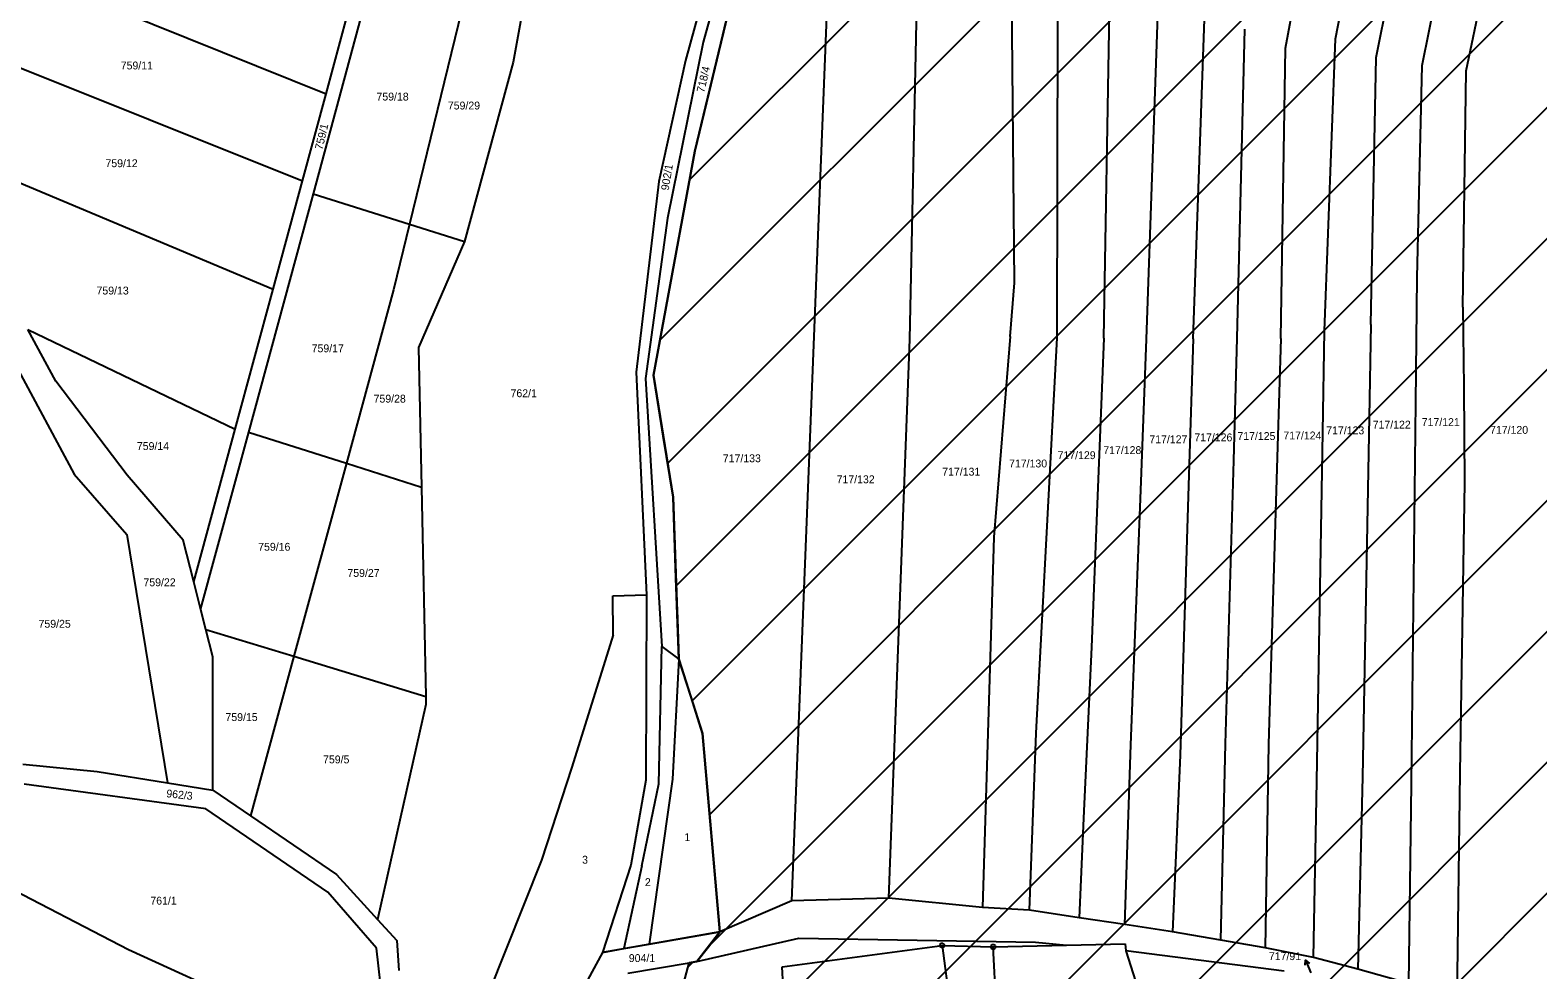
# Model space of a CAD drawing. Extents: x -593358 to -590116, y -1072518 to -1068420.
# Drawn here: x -591702.6 to -591376.8, y -1070135.4 to -1069932.5 of the extents above; entities that cross this region are included whole.
import ezdxf

# ---------------------------------------------------------------- set-up
doc = ezdxf.new("R2010")
doc.units = 0
for name, color, linetype in [('Parcela KN', 7, 'Continuous'), ('Parcela ZE', 7, 'Continuous'), ('Parcelní číslo', 7, 'Continuous'), ('Vnitřní obvod', 7, 'Continuous'), ('Vrstva 16', 7, 'Continuous'), ('Vrstva 24', 7, 'Continuous'), ('zastavitelné území', 7, 'Continuous')]:
    doc.layers.add(name, color=color, linetype=linetype)

msp = doc.modelspace()

# ---------------------------------------------------------------- linework, layer by layer
at = {"layer": 'Parcela KN'}
for p, q in [((-591552.34, -1069907.49), (-591560.96, -1069939.02)), ((-591546.92, -1069908.37), (-591558.95, -1069958.66)), ((-591549.86, -1069908.66), (-591557.17, -1069935.07)), ((-591607.55, -1069920.78), (-591620.65, -1069974.41)), ((-591595.27, -1069923.11), (-591598.27, -1069939.42)), ((-591557.17, -1069935.07), (-591564.87, -1069973.1)), ((-591598.27, -1069939.42), (-591608.72, -1069978.17)), ((-591560.96, -1069939.02), (-591566.76, -1069965.22)), ((-591558.95, -1069958.66), (-591567.93, -1070007.04)), ((-591566.76, -1069965.22), (-591571.69, -1070006.37)), ((-591620.65, -1069974.41), (-591624.12, -1069988.6)), ((-591564.87, -1069973.1), (-591569.66, -1070007.72)), ((-591608.72, -1069978.17), (-591618.71, -1070001.02)), ((-591624.12, -1069988.6), (-591634.23, -1070026.05)), ((-591618.71, -1070001.02), (-591618.07, -1070031.19)), ((-591571.69, -1070006.37), (-591569.4, -1070054.44)), ((-591567.93, -1070007.04), (-591563.68, -1070033.39)), ((-591569.66, -1070007.72), (-591566.11, -1070065.6)), ((-591634.23, -1070026.05), (-591645.61, -1070067.73)), ((-591618.07, -1070031.19), (-591617.12, -1070076.39)), ((-591563.68, -1070033.39), (-591562.42, -1070068.36)), ((-591576.69, -1070054.67), (-591569.4, -1070054.44)), ((-591576.61, -1070063.13), (-591576.69, -1070054.67)), ((-591569.4, -1070054.44), (-591569.54, -1070094.51)), ((-591576.61, -1070063.13), (-591585.56, -1070091.7)), ((-591566.76, -1070095.28), (-591566.11, -1070065.6)), ((-591566.11, -1070065.6), (-591562.42, -1070068.36)), ((-591645.61, -1070067.73), (-591655.01, -1070102.17)), ((-591562.42, -1070068.36), (-591563.82, -1070094.27)), ((-591562.42, -1070068.36), (-591557.3, -1070084.38)), ((-591617.08, -1070078.14), (-591627.57, -1070124.54)), ((-591617.12, -1070076.39), (-591617.08, -1070078.14)), ((-591557.3, -1070084.38), (-591553.55, -1070127.25)), ((-591704.18, -1070091.06), (-591688.15, -1070092.62)), ((-591585.56, -1070091.7), (-591592.14, -1070111.77)), ((-591688.15, -1070092.62), (-591672.94, -1070095.05)), ((-591672.94, -1070095.05), (-591663.16, -1070096.61)), ((-591569.54, -1070094.51), (-591572.81, -1070112.87)), ((-591563.82, -1070094.27), (-591568.82, -1070129.9)), ((-591664.63, -1070100.65), (-591703.9, -1070095.38)), ((-591663.16, -1070096.61), (-591655.01, -1070102.17)), ((-591570.4, -1070112.97), (-591566.76, -1070095.28)), ((-591638.32, -1070118.66), (-591664.63, -1070100.65)), ((-591655.01, -1070102.17), (-591636.41, -1070114.85)), ((-591713.09, -1070114.61), (-591681.39, -1070131.06)), ((-591592.14, -1070111.77), (-591603.59, -1070140.51)), ((-591572.81, -1070112.87), (-591578.92, -1070131.68)), ((-591570.4, -1070112.97), (-591574.35, -1070130.87)), ((-591636.41, -1070114.85), (-591627.57, -1070124.54)), ((-591627.75, -1070130.79), (-591638.32, -1070118.66)), ((-591627.57, -1070124.54), (-591623.38, -1070129.14)), ((-591568.82, -1070129.9), (-591553.55, -1070127.25)), ((-591553.55, -1070127.25), (-591558.53, -1070133.68)), ((-591624.26, -1070162.31), (-591627.75, -1070130.79)), ((-591623.38, -1070129.14), (-591622.91, -1070135.61)), ((-591578.92, -1070131.68), (-591574.35, -1070130.87)), ((-591574.35, -1070130.87), (-591568.82, -1070129.9)), ((-591540.1, -1070134.81), (-591505.54, -1070130.18)), ((-591505.54, -1070130.18), (-591502.78, -1070150.74)), ((-591505.54, -1070130.18), (-591494.5, -1070130.49)), ((-591494.5, -1070130.49), (-591478.68, -1070130.12)), ((-591493.88, -1070143.02), (-591494.5, -1070130.49)), ((-591485.36, -1070129.49), (-591478.68, -1070130.12)), ((-591478.68, -1070130.12), (-591465.96, -1070129.82)), ((-591465.96, -1070129.82), (-591465.82, -1070131.33)), ((-591681.39, -1070131.06), (-591631.46, -1070153.75)), ((-591578.92, -1070131.68), (-591586.11, -1070144.94)), ((-591573.47, -1070136.14), (-591560.17, -1070133.95)), ((-591568.01, -1070163), (-591560.17, -1070133.95)), ((-591558.53, -1070133.68), (-591560.17, -1070133.95)), ((-591431.64, -1070135.72), (-591465.82, -1070131.33)), ((-591465.82, -1070131.33), (-591461.49, -1070144.9)), ((-591538.74, -1070162.31), (-591540.1, -1070134.81))]:
    msp.add_line(p, q, dxfattribs=at)
at = {"layer": 'Parcela ZE'}
for p, q in [((-591392.29, -1069941.32), (-591377.81, -1069871.74)), ((-591401.83, -1069940.14), (-591388.65, -1069874.73)), ((-591411.76, -1069938.44), (-591399.57, -1069877.62)), ((-591431.32, -1069936.42), (-591421.52, -1069882.98)), ((-591420.54, -1069934.38), (-591410.09, -1069880.37)), ((-591717.93, -1069914.37), (-591638.65, -1069946.22)), ((-591461.35, -1069999.25), (-591458.46, -1069915.3)), ((-591627.69, -1069916.96), (-591641.49, -1069967.83)), ((-591489.93, -1069987.1), (-591490.54, -1069919.19)), ((-591538.05, -1070120.55), (-591530.35, -1069927.69)), ((-591512.51, -1069999.23), (-591510.97, -1069927.37)), ((-591470.62, -1069999.04), (-591469.37, -1069928.48)), ((-591638.65, -1069946.22), (-591634.08, -1069929.39)), ((-591480.66, -1069998.95), (-591480.52, -1069929.92)), ((-591451.28, -1069999.2), (-591448.84, -1069930.15)), ((-591441.77, -1069999.02), (-591440.14, -1069932.27)), ((-591724.63, -1069932.74), (-591643.76, -1069965.03)), ((-591422.94, -1069997.44), (-591420.54, -1069934.38)), ((-591432.32, -1069999.13), (-591431.32, -1069936.42)), ((-591412.88, -1069996.05), (-591411.76, -1069938.44)), ((-591402.88, -1069985.91), (-591401.83, -1069940.14)), ((-591393, -1069992.33), (-591392.29, -1069941.32)), ((-591643.76, -1069965.03), (-591638.65, -1069946.22)), ((-591718.75, -1069959.62), (-591650.11, -1069988.45)), ((-591641.49, -1069967.83), (-591655.46, -1070019.31)), ((-591650.11, -1069988.45), (-591643.76, -1069965.03)), ((-591641.49, -1069967.83), (-591620.65, -1069974.41)), ((-591620.65, -1069974.41), (-591608.72, -1069978.17)), ((-591490.82, -1069998.69), (-591489.93, -1069987.1)), ((-591403.18, -1070012.89), (-591402.88, -1069985.91)), ((-591658.31, -1070018.65), (-591650.11, -1069988.45)), ((-591393, -1069992.33), (-591392.83, -1070009.58)), ((-591703.1, -1069997.18), (-591658.31, -1070018.65)), ((-591697.03, -1070008.31), (-591703.1, -1069997.18)), ((-591412.88, -1069996.05), (-591413.26, -1070016.1)), ((-591517.07, -1070120), (-591512.51, -1069999.23)), ((-591490.82, -1069998.69), (-591494.35, -1070041.98)), ((-591482.76, -1070038.28), (-591480.66, -1069998.95)), ((-591470.62, -1069999.04), (-591472.04, -1070034.86)), ((-591462.61, -1070031.85), (-591461.35, -1069999.25)), ((-591451.28, -1069999.2), (-591452.21, -1070028.53)), ((-591442.53, -1070025.44), (-591441.77, -1069999.02)), ((-591432.32, -1069999.13), (-591433.03, -1070022.41)), ((-591423.3, -1070019.31), (-591422.94, -1069997.44)), ((-591705.7, -1070004.91), (-591693.09, -1070028.41)), ((-591681.68, -1070028.62), (-591697.03, -1070008.31)), ((-591392.83, -1070009.58), (-591392.62, -1070030.19)), ((-591404.1, -1070095.27), (-591403.18, -1070012.89)), ((-591413.26, -1070016.1), (-591414.72, -1070093.73)), ((-591667.26, -1070051.63), (-591658.31, -1070018.65)), ((-591655.46, -1070019.31), (-591665.8, -1070057.38)), ((-591655.46, -1070019.31), (-591634.23, -1070026.05)), ((-591424.55, -1070094.73), (-591423.3, -1070019.31)), ((-591433.03, -1070022.41), (-591434.98, -1070086.7)), ((-591634.23, -1070026.05), (-591618.07, -1070031.19)), ((-591444.28, -1070086.63), (-591442.53, -1070025.44)), ((-591693.09, -1070028.41), (-591681.71, -1070041.4)), ((-591669.53, -1070042.66), (-591681.68, -1070028.62)), ((-591452.21, -1070028.53), (-591454.13, -1070089.1)), ((-591464.74, -1070086.82), (-591462.61, -1070031.85)), ((-591392.62, -1070030.19), (-591393.69, -1070092.92)), ((-591472.04, -1070034.86), (-591473.27, -1070065.73)), ((-591485.22, -1070084.34), (-591482.76, -1070038.28)), ((-591681.71, -1070041.4), (-591672.94, -1070095.05)), ((-591667.26, -1070051.63), (-591669.53, -1070042.66)), ((-591494.35, -1070041.98), (-591496.78, -1070122)), ((-591665.8, -1070057.38), (-591667.26, -1070051.63)), ((-591664.64, -1070061.95), (-591665.8, -1070057.38)), ((-591663.14, -1070067.86), (-591664.64, -1070061.95)), ((-591664.64, -1070061.95), (-591645.61, -1070067.73)), ((-591473.27, -1070065.73), (-591474.97, -1070102.68)), ((-591663.16, -1070096.61), (-591663.14, -1070067.86)), ((-591645.61, -1070067.73), (-591617.12, -1070076.39)), ((-591486.69, -1070122.54), (-591485.22, -1070084.34)), ((-591466.05, -1070125.65), (-591464.74, -1070086.82)), ((-591445.32, -1070129.07), (-591444.28, -1070086.63)), ((-591434.98, -1070086.7), (-591435.75, -1070130.68)), ((-591454.13, -1070089.1), (-591455.74, -1070127.27)), ((-591425.25, -1070132.8), (-591424.55, -1070094.73)), ((-591414.72, -1070093.73), (-591415.72, -1070135.29)), ((-591393.69, -1070092.92), (-591394.33, -1070141.82)), ((-591404.7, -1070138.4), (-591404.1, -1070095.27)), ((-591474.97, -1070102.68), (-591475.96, -1070124.25)), ((-591538.05, -1070120.55), (-591553.55, -1070127.25)), ((-591517.07, -1070120), (-591538.05, -1070120.55)), ((-591496.78, -1070122), (-591517.07, -1070120)), ((-591486.69, -1070122.54), (-591496.78, -1070122)), ((-591475.96, -1070124.25), (-591486.69, -1070122.54)), ((-591466.05, -1070125.65), (-591475.96, -1070124.25)), ((-591455.74, -1070127.27), (-591466.05, -1070125.65)), ((-591445.32, -1070129.07), (-591455.74, -1070127.27)), ((-591558.53, -1070133.68), (-591536.5, -1070128.62)), ((-591536.5, -1070128.62), (-591485.36, -1070129.49)), ((-591435.75, -1070130.68), (-591445.32, -1070129.07)), ((-591425.25, -1070132.8), (-591435.75, -1070130.68)), ((-591415.72, -1070135.29), (-591425.25, -1070132.8)), ((-591404.7, -1070138.4), (-591415.72, -1070135.29))]:
    msp.add_line(p, q, dxfattribs=at)
at = {"layer": 'Vnitřní obvod'}
for p, q in [((-591549.927, -1069920.943), (-591552.935, -1069933.515)), ((-591552.935, -1069933.515), (-591555.943, -1069946.087)), ((-591555.943, -1069946.087), (-591558.95, -1069958.66)), ((-591558.95, -1069958.66), (-591561.195, -1069970.755)), ((-591561.195, -1069970.755), (-591563.44, -1069982.85)), ((-591563.44, -1069982.85), (-591565.685, -1069994.945)), ((-591565.685, -1069994.945), (-591567.93, -1070007.04)), ((-591567.93, -1070007.04), (-591566.868, -1070013.627)), ((-591566.868, -1070013.627), (-591565.805, -1070020.215)), ((-591565.805, -1070020.215), (-591564.743, -1070026.802)), ((-591564.743, -1070026.802), (-591563.68, -1070033.39)), ((-591563.68, -1070033.39), (-591563.365, -1070042.133)), ((-591563.365, -1070042.133), (-591563.05, -1070050.875)), ((-591563.05, -1070050.875), (-591562.735, -1070059.617)), ((-591562.735, -1070059.617), (-591562.42, -1070068.36))]:
    msp.add_line(p, q, dxfattribs=at)
for points in [[(-591562.42, -1070068.36), (-591557.3, -1070084.38), (-591553.55, -1070127.25)], [(-591553.55, -1070127.25), (-591578.92, -1070131.68), (-591586.11, -1070144.94), (-591603.59, -1070140.51), (-591619.14, -1070180.93), (-591616.23, -1070184.56), (-591622.11, -1070186.27), (-591625.03, -1070205.54)]]:
    msp.add_lwpolyline(points, dxfattribs=at)
at = {"layer": 'Vrstva 16'}
msp.add_line((-591427.005, -1070133.343), (-591425.87, -1070136.12), dxfattribs=at)
msp.add_lwpolyline([(-591427.09, -1070134.458), (-591427.005, -1070133.343), (-591426.164, -1070134.079)], dxfattribs=at)
at = {"layer": 'Vrstva 24'}
for p, q in [((-591505.66, -1070130.18), (-591505.42, -1070130.18)), ((-591494.62, -1070130.49), (-591494.38, -1070130.49))]:
    msp.add_line(p, q, dxfattribs=at)
for points in [[(-591505.39, -1070129.7), (-591505.14, -1070129.88), (-591505.04, -1070130.17), (-591505.14, -1070130.46), (-591505.39, -1070130.64), (-591505.7, -1070130.64), (-591505.95, -1070130.46), (-591506.05, -1070130.17), (-591505.95, -1070129.88), (-591505.7, -1070129.7)], [(-591494.35, -1070130.01), (-591494.1, -1070130.19), (-591494, -1070130.48), (-591494.1, -1070130.77), (-591494.35, -1070130.95), (-591494.66, -1070130.95), (-591494.91, -1070130.77), (-591495.01, -1070130.48), (-591494.91, -1070130.19), (-591494.66, -1070130.01)]]:
    msp.add_lwpolyline(points, close=True, dxfattribs=at)
at = {"layer": 'zastavitelné území'}
for p, q in [((-591559.544, -1070077.359), (-591344.836, -1069862.651)), ((-591555.77, -1070101.87), (-591315.438, -1069861.538)), ((-591555.899, -1070130.283), (-591295.371, -1069869.755)), ((-591562.991, -1070052.522), (-591383.884, -1069873.416)), ((-591568.102, -1070170.77), (-591278.017, -1069880.685)), ((-591564.855, -1070026.102), (-591421.744, -1069882.991)), ((-591566.529, -1069999.491), (-591451.516, -1069884.479)), ((-591560.082, -1069964.761), (-591481.294, -1069885.973)), ((-591566.586, -1070197.538), (-591265.792, -1069896.744)), ((-591564.758, -1070223.995), (-591255.654, -1069914.891)), ((-591562.934, -1070250.455), (-591246.309, -1069933.83)), ((-591546.732, -1070262.537), (-591236.963, -1069952.769)), ((-591546.693, -1070290.782), (-591227.618, -1069971.707)), ((-591560.393, -1070134.777), (-591559.447, -1070133.831))]:
    msp.add_line(p, q, dxfattribs=at)
for points in [[(-591553.55, -1070127.25), (-591555.425, -1070105.815), (-591557.3, -1070084.38), (-591559.86, -1070076.37), (-591562.42, -1070068.36), (-591563.05, -1070050.875), (-591563.68, -1070033.39), (-591565.805, -1070020.215), (-591567.93, -1070007.04), (-591563.44, -1069982.85), (-591558.95, -1069958.66), (-591552.935, -1069933.515), (-591546.92, -1069908.37)], [(-591564.09, -1070148.475), (-591560.17, -1070133.95), (-591559.35, -1070133.815), (-591558.53, -1070133.68), (-591556.04, -1070130.465), (-591553.55, -1070127.25)]]:
    msp.add_lwpolyline(points, dxfattribs=at)

# ---------------------------------------------------------------- texts
at = {"layer": 'Parcelní číslo'}
for s, p in [('759/11', (-591683.033, -1069940.98)), ('759/18', (-591627.771, -1069947.7)), ('759/29', (-591612.343, -1069949.63)), ('759/12', (-591686.335, -1069962.09)), ('759/13', (-591688.268, -1069989.59)), ('759/17', (-591641.781, -1070002.07)), ('762/1', (-591598.799, -1070011.77)), ('759/28', (-591628.393, -1070012.94)), ('717/122', (-591412.493, -1070018.55)), ('717/121', (-591401.901, -1070018)), ('717/127', (-591460.759, -1070021.71)), ('717/126', (-591451.039, -1070021.3)), ('717/125', (-591441.736, -1070021.02)), ('717/124', (-591431.799, -1070020.89)), ('717/123', (-591422.536, -1070019.79)), ('717/120', (-591387.126, -1070019.68)), ('759/14', (-591679.551, -1070023.18)), ('717/129', (-591480.589, -1070025.15)), ('717/128', (-591470.709, -1070024.05)), ('717/133', (-591552.929, -1070025.82)), ('717/130', (-591491.069, -1070026.94)), ('717/132', (-591528.336, -1070030.36)), ('717/131', (-591505.514, -1070028.71)), ('759/16', (-591653.331, -1070044.93)), ('759/27', (-591634.053, -1070050.58)), ('759/22', (-591678.126, -1070052.6)), ('759/25', (-591700.8, -1070061.56)), ('759/15', (-591660.408, -1070081.71)), ('759/5', (-591639.317, -1070090.85)), ('1', (-591561.228, -1070107.64)), ('3', (-591583.343, -1070112.52)), ('2', (-591569.769, -1070117.36)), ('761/1', (-591676.637, -1070121.36)), ('904/1', (-591573.242, -1070133.76))]:
    msp.add_text(s, height=1.7, dxfattribs=at).set_placement(p)
for s, rotation, p in [('718/4', 76.83364, (-591556.97, -1069946.091)), ('759/1', 76.66175, (-591639.463, -1069958.458)), ('902/1', 80.61516, (-591564.639, -1069967.213)), ('962/3', 353.80144, (-591673.253, -1070098.152))]:
    msp.add_text(s, height=1.7, rotation=rotation, dxfattribs=at).set_placement(p)
at = {"layer": 'Vrstva 16'}
msp.add_text('717/91', height=1.7, dxfattribs=at).set_placement((-591434.93, -1070133.34))

doc.saveas('drawing.dxf')
